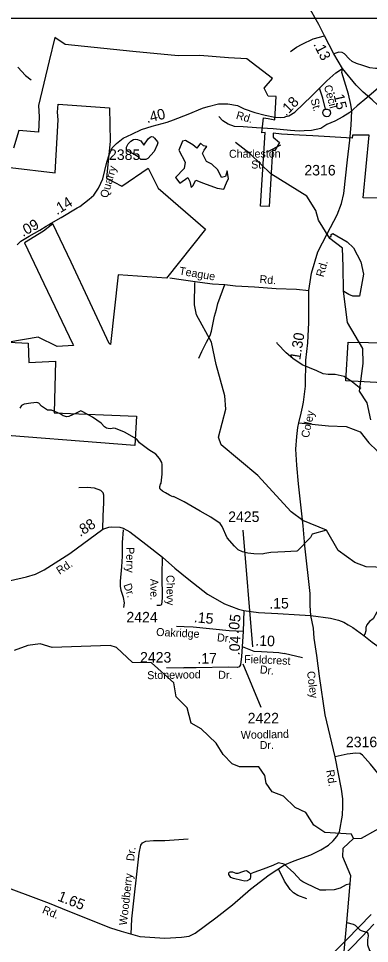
# Model space of a CAD drawing. Extents: x 1473865 to 1648260, y 639067 to 773536.
# Drawn here: x 1568674 to 1572849, y 667690 to 678674 of the extents above; entities that cross this region are included whole.
import ezdxf

# ---------------------------------------------------------------- set-up
doc = ezdxf.new("R2010")
doc.units = 0
for name, color, linetype in [('Exist Boundary Political City Limit New', 7, 'Continuous'), ('Exist Hydrographic Creek Single Shore', 7, 'Continuous'), ('Exist Hydrographic Misc Water Feature', 7, 'Continuous'), ('Exist Railroad Siding', 7, 'Continuous'), ('Exist Road Non-System Type 51', 7, 'Continuous'), ('Exist Road Non-System Type 51 Label', 7, 'Continuous'), ('Exist Road Secondary Mileage Hundredths English Label', 7, 'Continuous'), ('Exist Road Secondary Type 51 Attributed', 7, 'Continuous'), ('Exist Road Secondary Type 51 Label', 7, 'Continuous'), ('Exist Road Secondary Type 51 Number Label', 7, 'Continuous'), ('Exist Utilities Electrical Transmission Line', 7, 'Continuous'), ('Map Preparation Boundary City Limit Buffer Line', 7, 'Continuous'), ('Map Preparation Inset Cut Line', 7, 'Continuous')]:
    doc.layers.add(name, color=color, linetype=linetype)

msp = doc.modelspace()

# ---------------------------------------------------------------- linework, layer by layer
at = {"layer": 'Exist Boundary Political City Limit New'}
for points in [[(1573266, 676539), (1572774, 676543), (1572845, 677290), (1572648, 677289), (1572642, 677252), (1572173, 677282), (1572018, 677288), (1571803, 677301), (1571704, 677311), (1571704, 677264), (1571780, 677201), (1571723, 677105), (1571695, 677105), (1571655, 676443), (1571552, 676446), (1571607, 677319), (1571569, 677318), (1571589, 677496), (1571642, 677486), (1571721, 677470), (1571737, 677747), (1571645, 677750), (1571595, 677846), (1571697, 677961), (1571389, 678196), (1571170, 678207), (1570829, 678236), (1570575, 678232), (1570034, 678282), (1569231, 678364), (1569106, 678447), (1569040, 678172), (1568911, 677641), (1568919, 677506), (1568914, 677324), (1568680, 677345), (1568617, 677136)], [(1567720, 676998), (1567780, 676996), (1568038, 676966), (1569111, 676842), (1569145, 677470), (1569137, 677563), (1569146, 677658), (1569756, 677614), (1569766, 677218)], [(1569766, 677218), (1569722, 676777), (1569904, 676683), (1570217, 676898), (1570335, 676661), (1570899, 676174), (1570436, 675591), (1569860, 675632), (1569768, 674804), (1569751, 674815), (1569301, 675780), (1569083, 676234), (1568972, 676150), (1568745, 676009), (1568976, 675526), (1569320, 674805), (1569327, 674791), (1569136, 674778), (1568907, 674888), (1568560, 674832), (1568790, 674820), (1568799, 674589), (1569113, 674603), (1569100, 673993), (1570076, 673951), (1570058, 673602), (1568132, 673755)], [(1573728, 674308), (1572569, 674371), (1572596, 674832), (1573563, 674815)]]:
    msp.add_lwpolyline(points, dxfattribs=at)
at = {"layer": 'Exist Hydrographic Creek Single Shore'}
for points in [[(1572660, 668937), (1572752, 668942), (1573607, 669417), (1574302, 669956), (1574569, 670070), (1574721, 670215), (1575083, 670418), (1575159, 670552), (1575228, 670718), (1575260, 670799), (1575378, 670927), (1575606, 671048), (1575993, 671096), (1576143, 671129), (1576236, 671176), (1576270, 671234), (1576488, 671342), (1576522, 671380), (1576532, 671488)], [(1572660, 668937), (1572635, 668987), (1572319, 669007), (1572188, 669095), (1572090, 669244), (1571966, 669306), (1571826, 669440), (1571693, 669492), (1571619, 669592), (1571604, 669684), (1571531, 669787), (1571304, 669789), (1571214, 669823), (1571108, 669934), (1571026, 670070), (1570845, 670238), (1570728, 670306), (1570682, 670490), (1570551, 670618), (1570520, 670786), (1570256, 671021), (1570030, 671026), (1569842, 671203), (1569766, 671228), (1569075, 671206), (1568934, 671248), (1568784, 671228), (1568625, 671169)]]:
    msp.add_lwpolyline(points, dxfattribs=at)
at = {"layer": 'Exist Hydrographic Misc Water Feature'}
for points in [[(1568666, 678098), (1568757, 677999), (1568824, 677947)], [(1570165, 677171), (1570217, 677244), (1570241, 677266), (1570257, 677272), (1570277, 677268), (1570293, 677253), (1570329, 677209), (1570330, 677199), (1570324, 677175), (1570287, 677096), (1570212, 677012), (1570190, 677001), (1570158, 676999), (1570128, 677001), (1570099, 677030), (1570031, 677070), (1569971, 677099), (1569957, 677111), (1569960, 677147), (1569980, 677187), (1570011, 677219), (1570043, 677236), (1570065, 677240), (1570089, 677238), (1570129, 677221), (1570165, 677171)], [(1570839, 677195), (1570796, 677134), (1570747, 677174), (1570661, 677226), (1570624, 677217), (1570581, 677109), (1570658, 676968), (1570645, 676894), (1570541, 676787), (1570593, 676719), (1570688, 676787), (1570713, 676738), (1570728, 676667), (1570747, 676688), (1570783, 676753), (1570875, 676719), (1571038, 676661), (1571118, 676649), (1571149, 676722), (1571170, 676774), (1571155, 676867), (1571136, 676799), (1571087, 676787), (1571044, 676876), (1570974, 676946), (1570912, 676977), (1570863, 677069), (1570882, 677109), (1570915, 677155), (1570875, 677161), (1570839, 677195)], [(1572866, 673909), (1572819, 674111), (1572729, 674247), (1572775, 674577), (1572770, 674755), (1572585, 675065), (1572540, 675435), (1572534, 675728), (1572529, 675948), (1572377, 676063), (1572242, 676279), (1572210, 676394), (1572104, 676564), (1571674, 676828), (1571428, 677067), (1571255, 677201)], [(1572377, 676063), (1572382, 676085), (1572391, 676087), (1572393, 676111), (1572411, 676120), (1572584, 676021), (1572657, 675950), (1572745, 675784), (1572778, 675638), (1572730, 675377), (1572651, 675375), (1572604, 675397), (1572562, 675419), (1572540, 675435)], [(1574061, 672392), (1573652, 672390), (1573410, 672326), (1573040, 672156), (1572807, 672161), (1572675, 672213), (1572476, 672358), (1572338, 672600), (1572057, 672714), (1571916, 672816), (1571522, 673247), (1571086, 673610), (1571054, 673703), (1571142, 674036), (1571128, 674194), (1571025, 674564), (1570970, 674831), (1570791, 675156), (1570768, 675274), (1570772, 675540)], [(1572748, 674282), (1572727, 674293), (1572646, 674356), (1572547, 674421), (1572441, 674446), (1572427, 674448), (1572355, 674447), (1572299, 674456), (1572221, 674489), (1572048, 674563), (1571937, 674638), (1571858, 674705), (1571755, 674810), (1571745, 674826)], [(1570365, 673146), (1570370, 673158), (1570385, 673262), (1570382, 673378), (1570378, 673402), (1570351, 673450), (1570309, 673499), (1570224, 673552), (1570113, 673637), (1570081, 673680), (1569934, 673763), (1569827, 673805), (1569803, 673809), (1569771, 673803), (1569739, 673804), (1569723, 673808), (1569699, 673824), (1569659, 673867), (1569554, 673941), (1569441, 674005), (1569417, 674017), (1569361, 673988), (1569272, 673949), (1569248, 673945), (1569206, 673956), (1569170, 673978), (1569069, 674025), (1569021, 674022), (1568949, 674071), (1568916, 674105), (1568894, 674113), (1568822, 674108), (1568742, 674093), (1568709, 674078), (1568691, 674046)], [(1572338, 672600), (1572168, 672549), (1572147, 672513), (1571991, 672351), (1571983, 672347), (1571843, 672339), (1571675, 672333), (1571603, 672320), (1571571, 672314), (1571475, 672317), (1571403, 672326), (1571339, 672339), (1571287, 672363), (1571242, 672408), (1571157, 672509), (1571098, 672642), (1571071, 672676), (1570963, 672751), (1570836, 672825), (1570645, 672935), (1570574, 672972), (1570518, 672998), (1570510, 672993), (1570470, 673013), (1570422, 673040), (1570387, 673060), (1570359, 673084), (1570355, 673094), (1570355, 673118), (1570365, 673146)], [(1572549, 667597), (1572580, 667938), (1572628, 668495), (1572532, 668720), (1572534, 668822), (1572660, 668937)], [(1572605, 668396), (1572572, 668388), (1572499, 668349), (1572427, 668328), (1572330, 668322), (1572263, 668324), (1572102, 668398), (1572056, 668422), (1572032, 668440), (1571947, 668529), (1571834, 668633), (1571767, 668647), (1571698, 668618), (1571585, 668572), (1571529, 668552), (1571473, 668533), (1571434, 668516)], [(1571434, 668516), (1571432, 668477), (1571430, 668461), (1571422, 668449), (1571392, 668434), (1571368, 668430), (1571332, 668437), (1571232, 668460), (1571200, 668472), (1571175, 668508), (1571177, 668528), (1571183, 668536), (1571193, 668542), (1571221, 668540), (1571261, 668527), (1571285, 668527), (1571341, 668546), (1571365, 668554), (1571381, 668556), (1571397, 668550), (1571413, 668536), (1571434, 668516)], [(1572580, 667938), (1572655, 667919), (1572678, 667907), (1572734, 667854), (1572750, 667846), (1572814, 667825), (1572822, 667819), (1572827, 667809), (1572833, 667781), (1572823, 667733), (1572824, 667673), (1572847, 667605), (1572907, 667572)]]:
    msp.add_lwpolyline(points, dxfattribs=at)
at = {"layer": 'Exist Railroad Siding'}
msp.add_lwpolyline([(1573793, 678593), (1573690, 678493), (1573521, 678342), (1573327, 678172), (1573135, 678014), (1572981, 677872), (1572818, 677732), (1572703, 677637), (1572614, 677558), (1572533, 677505), (1572435, 677454), (1572342, 677415), (1572269, 677368), (1572158, 677344), (1572073, 677340), (1572011, 677337), (1571909, 677344), (1571702, 677362), (1571504, 677376), (1571348, 677388), (1571242, 677391), (1571168, 677418), (1571106, 677459), (1571057, 677511)], dxfattribs=at)
at = {"layer": 'Exist Road Non-System Type 51'}
for p, q in [((1572050, 671081), (1571835, 671133)), ((1570434, 670966), (1570642, 670964))]:
    msp.add_line(p, q, dxfattribs=at)
for points in [[(1571910, 678283), (1571980, 678333), (1572047, 678370), (1572180, 678432), (1572314, 678469)], [(1573442, 677999), (1573367, 678030), (1573315, 678058), (1573283, 678052), (1573249, 678035), (1573200, 677991), (1573168, 677977), (1573140, 677980), (1573104, 678006), (1573073, 678046), (1573045, 678066), (1572993, 678079), (1572921, 678079), (1572853, 678088), (1572771, 678117), (1572695, 678139), (1572643, 678164), (1572608, 678194), (1572553, 678256), (1572525, 678271), (1572482, 678273), (1572424, 678256)], [(1572327, 677598), (1572293, 677726), (1572252, 677847)], [(1572327, 677598), (1572347, 677599), (1572369, 677589), (1572381, 677573), (1572385, 677551), (1572376, 677526), (1572359, 677512), (1572341, 677507), (1572320, 677511), (1572305, 677521), (1572296, 677537), (1572292, 677557), (1572297, 677572), (1572314, 677592), (1572327, 677598)], [(1570475, 675595), (1570609, 675573), (1570749, 675555), (1570829, 675542), (1570982, 675524), (1571130, 675516)], [(1570821, 674642), (1570854, 674720), (1570910, 674831), (1570955, 674908), (1570971, 674962), (1571006, 675138), (1571031, 675218), (1571046, 675289), (1571130, 675516)], [(1571130, 675516), (1571254, 675499), (1571480, 675488), (1571740, 675468), (1571982, 675459), (1572126, 675445)], [(1572010, 673872), (1572360, 673836), (1572570, 673828), (1572737, 673766), (1572842, 673635), (1572938, 673539), (1573052, 673451), (1573174, 673442), (1573734, 673477), (1574767, 673574)], [(1569679, 672611), (1569681, 672766), (1569689, 672928), (1569688, 673012), (1569680, 673040), (1569652, 673070), (1569579, 673096), (1569490, 673104), (1569393, 673100)], [(1569927, 671678), (1569937, 671735), (1569922, 671800), (1569895, 671882), (1569889, 671932), (1569888, 671994), (1569903, 672164), (1569910, 672290), (1569912, 672452), (1569925, 672601)], [(1570321, 671708), (1570359, 671707), (1570379, 671717), (1570386, 671789), (1570385, 672065), (1570388, 672278)], [(1573548, 671585), (1573088, 671645), (1573032, 671650), (1572972, 671647), (1572958, 671643), (1572946, 671635), (1572934, 671623), (1572892, 671545), (1572849, 671513), (1572815, 671476), (1572805, 671442), (1572804, 671404), (1572792, 671364), (1572781, 671346)], [(1573173, 669430), (1573052, 669587), (1572862, 669821), (1572765, 669927), (1572739, 669948), (1572685, 669952), (1572581, 669939), (1572439, 669906)], [(1570013, 667802), (1570021, 667984), (1570109, 668761), (1570128, 668859), (1570149, 668885), (1570187, 668906), (1570281, 668913), (1570413, 668914), (1570693, 668934)], [(1572105, 668220), (1571998, 668259), (1571944, 668292), (1571904, 668332), (1571837, 668429), (1571768, 668575)]]:
    msp.add_lwpolyline(points, dxfattribs=at)
at = {"layer": 'Exist Road Non-System Type 51 Label'}
msp.add_lwpolyline([(1571648, 677099), (1571795, 677175)], dxfattribs=at)
at = {"layer": 'Exist Road Secondary Type 51 Attributed'}
for p, q in [((1571356, 671643), (1571345, 671393)), ((1571345, 671393), (1571335, 671216))]:
    msp.add_line(p, q, dxfattribs=at)
for points in [[(1572529, 678079), (1572424, 678256), (1572314, 678469), (1572247, 678603), (1572114, 678831), (1572037, 678996), (1571982, 679098), (1571778, 679485), (1571669, 679690), (1571542, 679967), (1571496, 680066), (1571437, 680148), (1571370, 680217), (1571293, 680286), (1571217, 680337), (1571126, 680407), (1570938, 680543), (1570801, 680635), (1570408, 680956), (1570094, 681234)], [(1571277, 677640), (1571358, 677601), (1571484, 677558), (1571608, 677525), (1571722, 677502), (1571787, 677498), (1571836, 677501), (1571852, 677510), (1571888, 677520), (1571960, 677560), (1572163, 677756), (1572252, 677847), (1572341, 677934), (1572450, 678028), (1572529, 678079)], [(1572638, 677579), (1572627, 677654), (1572600, 677774), (1572520, 678033), (1572529, 678079)], [(1575162, 676055), (1574961, 676200), (1574644, 676406), (1574336, 676606), (1574131, 676753), (1573980, 676854), (1573792, 676976), (1573641, 677089), (1573502, 677186), (1573154, 677461), (1573015, 677582), (1572882, 677708), (1572775, 677800), (1572691, 677881), (1572529, 678079)], [(1569629, 676666), (1569678, 676771), (1569727, 676966), (1569752, 677057), (1569790, 677140), (1569840, 677189), (1569919, 677252), (1570022, 677300), (1570139, 677356), (1570263, 677396), (1570443, 677441), (1570519, 677470), (1570694, 677538), (1570864, 677610), (1570929, 677630), (1571053, 677659), (1571164, 677662), (1571277, 677640)], [(1572151, 671583), (1572141, 671702), (1572144, 671848), (1572080, 672414), (1572058, 672650), (1572004, 673149), (1571986, 673369), (1571974, 673561), (1571984, 673710), (1571998, 673817), (1572010, 673872), (1572035, 673988), (1572052, 674060), (1572064, 674120), (1572086, 674310), (1572093, 674615), (1572114, 674824), (1572128, 675066), (1572126, 675445), (1572160, 675650), (1572234, 675904), (1572347, 676116), (1572463, 676343), (1572517, 676479), (1572544, 676594), (1572586, 676996), (1572614, 677228), (1572629, 677408), (1572638, 677579)], [(1569063, 676242), (1569182, 676310), (1569372, 676427), (1569403, 676441), (1569515, 676529), (1569572, 676577), (1569627, 676661), (1569629, 676666)], [(1568657, 675987), (1568702, 676028), (1568803, 676091), (1568930, 676161), (1569002, 676208), (1569032, 676225), (1569063, 676242)], [(1568580, 672001), (1568769, 672046), (1568875, 672074), (1568980, 672126), (1569287, 672323), (1569679, 672611), (1569750, 672632), (1569784, 672637), (1569879, 672632), (1569920, 672620), (1570000, 672577), (1570188, 672432), (1570388, 672278), (1570532, 672145), (1570699, 672011), (1570813, 671926), (1570922, 671838), (1571125, 671725), (1571292, 671659), (1571356, 671643)], [(1568388, 668412), (1569038, 668168), (1569261, 668076), (1569770, 667878), (1569894, 667837), (1570119, 667775), (1570415, 667752), (1570613, 667765), (1570703, 667778), (1570776, 667813), (1571021, 667995), (1571219, 668148), (1571434, 668336), (1571655, 668506), (1571838, 668623), (1571951, 668670), (1572149, 668744), (1572268, 668801), (1572362, 668858), (1572417, 668908), (1572459, 668962), (1572492, 669015), (1572527, 669213), (1572532, 669317), (1572533, 669409), (1572514, 669524), (1572439, 669906), (1572322, 670406), (1572254, 670864), (1572222, 671111), (1572190, 671315), (1572183, 671435), (1572151, 671583)], [(1571356, 671643), (1571528, 671621), (1571757, 671607), (1572015, 671593), (1572151, 671583)], [(1572151, 671583), (1572386, 671552), (1572479, 671531), (1572545, 671505), (1572594, 671475), (1572651, 671442), (1572781, 671346), (1572881, 671268), (1573115, 671102), (1573306, 670967), (1573452, 670857), (1573634, 670731), (1573792, 670629), (1573942, 670525), (1574128, 670394), (1574307, 670259), (1574461, 670150), (1574569, 670070), (1574688, 669947), (1574778, 669711), (1574811, 669646), (1574851, 669626), (1574941, 669591), (1575070, 669534)], [(1571345, 671393), (1571179, 671403), (1570753, 671445), (1570645, 671450), (1570555, 671454)], [(1571335, 671216), (1571326, 671097), (1571313, 671001), (1571300, 670974)], [(1571335, 671216), (1571475, 671161), (1571566, 671159), (1571770, 671144), (1571835, 671133)], [(1571300, 670974), (1571278, 670968), (1571172, 670971), (1570788, 670965), (1570642, 670964)]]:
    msp.add_lwpolyline(points, dxfattribs=at)
at = {"layer": 'Exist Road Secondary Type 51 Number Label'}
for p, q in [((1571460, 671212), (1571347, 672600)), ((1571341, 671009), (1571556, 670495))]:
    msp.add_line(p, q, dxfattribs=at)
at = {"layer": 'Exist Utilities Electrical Transmission Line'}
for points in [[(1572869, 668035), (1572577, 667736), (1572236, 667390)], [(1572392, 667392), (1572756, 667768), (1572900, 667919)]]:
    msp.add_lwpolyline(points, dxfattribs=at)
at = {"layer": 'Map Preparation Boundary City Limit Buffer Line'}
for points in [[(1573266, 676539), (1572774, 676543), (1572845, 677290), (1572648, 677289), (1572642, 677252), (1572173, 677282), (1572018, 677288), (1571803, 677301), (1571704, 677311), (1571704, 677264), (1571780, 677201), (1571723, 677105), (1571695, 677105), (1571655, 676443), (1571552, 676446), (1571607, 677319), (1571569, 677318), (1571589, 677496), (1571642, 677486), (1571721, 677470), (1571737, 677747), (1571645, 677750), (1571595, 677846), (1571697, 677961), (1571389, 678196), (1571170, 678207), (1570829, 678236), (1570575, 678232), (1570034, 678282), (1569231, 678364), (1569106, 678447), (1569040, 678172), (1568911, 677641), (1568919, 677506), (1568914, 677324), (1568680, 677345), (1568617, 677136)], [(1567720, 676998), (1567780, 676996), (1568038, 676966), (1569111, 676842), (1569145, 677470), (1569137, 677563), (1569146, 677658), (1569756, 677614), (1569766, 677218)], [(1569766, 677218), (1569722, 676777), (1569904, 676683), (1570217, 676898), (1570335, 676661), (1570899, 676174), (1570436, 675591), (1569860, 675632), (1569768, 674804), (1569751, 674815), (1569301, 675780), (1569083, 676234), (1568972, 676150), (1568745, 676009), (1568976, 675526), (1569320, 674805), (1569327, 674791), (1569136, 674778), (1568907, 674888), (1568560, 674832), (1568790, 674820), (1568799, 674589), (1569113, 674603), (1569100, 673993), (1570076, 673951), (1570058, 673602), (1568132, 673755)], [(1573728, 674308), (1572569, 674371), (1572596, 674832), (1573563, 674815)]]:
    msp.add_lwpolyline(points, dxfattribs=at)
at = {"layer": 'Map Preparation Inset Cut Line'}
for points in [[(1530807, 678674), (1530807, 722116), (1605696, 722116), (1605696, 695030), (1593323, 695030), (1593323, 678674), (1530807, 678674)], [(1544131, 639067), (1606587, 639067), (1606587, 678674), (1544131, 678674), (1544131, 639067)]]:
    msp.add_lwpolyline(points, dxfattribs=at)

# ---------------------------------------------------------------- texts
at = {"layer": 'Exist Road Non-System Type 51 Label'}
for s, rotation, p in [('Cecil', 284.9886, (1572305, 677871)), ('St.', 284.9886, (1572147, 677712)), ('Charleston', 0.305, (1571178, 677020)), ('St.', 0.2557, (1571442, 676892)), ('Teague', 350.5912, (1570580, 675633)), ('Rd.', 355.7194, (1571538, 675533)), ('Perry', 269.5499, (1569957, 672397)), ('Ave.', 270.3379, (1570241, 672021)), ('Chevy', 270.3379, (1570434, 672065)), ('Dr.', 288.3631, (1569922, 671949)), ('Dr.', 83.4729, (1570049, 668664)), ('Woodberry', 83.4729, (1569962, 667901))]:
    msp.add_text(s, height=95, rotation=rotation, dxfattribs=at).set_placement(p)
at = {"layer": 'Exist Road Secondary Mileage Hundredths English Label'}
for s, rotation, p in [('.13', 297.3955, (1572177, 678368)), ('.18', 45.6251, (1571856, 677507)), ('.15', 282.7432, (1572411, 677809)), ('.40', 13.8915, (1570205, 677432)), ('.14', 31.53, (1569132, 676337)), ('.09', 29.0095, (1568728, 676079)), ('1.30', 80.7191, (1572024, 674612)), ('.88', 32.2067, (1569408, 672516)), ('.15', 0.4921, (1571657, 671666)), ('.15', 354.393, (1570756, 671506)), ('.05', 82.8649, (1571290, 671363)), ('.04', 87.1147, (1571303, 671110)), ('.10', 357.5853, (1571489, 671228)), ('.17', 0.9611, (1570803, 671012)), ('1.65', 338.6946, (1569130, 668203))]:
    msp.add_text(s, height=125, rotation=rotation, dxfattribs=at).set_placement(p)
at = {"layer": 'Exist Road Secondary Type 51 Label'}
for s, rotation, p in [('Rd.', 344.452, (1571255, 677484)), ('Quarry', 73.9025, (1569733, 676536)), ('Rd.', 74.2968, (1572301, 675597)), ('Coley', 77.971, (1572126, 673688)), ('Rd.', 33.296, (1569163, 672067)), ('Oakridge', 357.3585, (1570310, 671343)), ('Dr.', 354.393, (1571032, 671279)), ('Fieldcrest', 357.5853, (1571356, 671022)), ('Stonewood', 0.9611, (1570206, 670828)), ('Dr.', 358.4096, (1571048, 670834)), ('Dr.', 353.8656, (1571541, 670899)), ('Coley', 277.4099, (1572104, 670919)), ('Woodland', 1.297, (1571319, 670119)), ('Dr.', 0.3629, (1571543, 669999)), ('Rd.', 279.4919, (1572333, 669745)), ('Rd.', 337.6138, (1568949, 668055))]:
    msp.add_text(s, height=95, rotation=rotation, dxfattribs=at).set_placement(p)
at = {"layer": 'Exist Road Secondary Type 51 Number Label'}
for s, p in [('2385', (1569751, 676994)), ('2316', (1572074, 676810)), ('2425', (1571168, 672695)), ('2424', (1569958, 671503)), ('2423', (1570120, 671026)), ('2422', (1571400, 670304)), ('2316', (1572568, 670021))]:
    msp.add_text(s, height=125, dxfattribs=at).set_placement(p)

doc.saveas('drawing.dxf')
